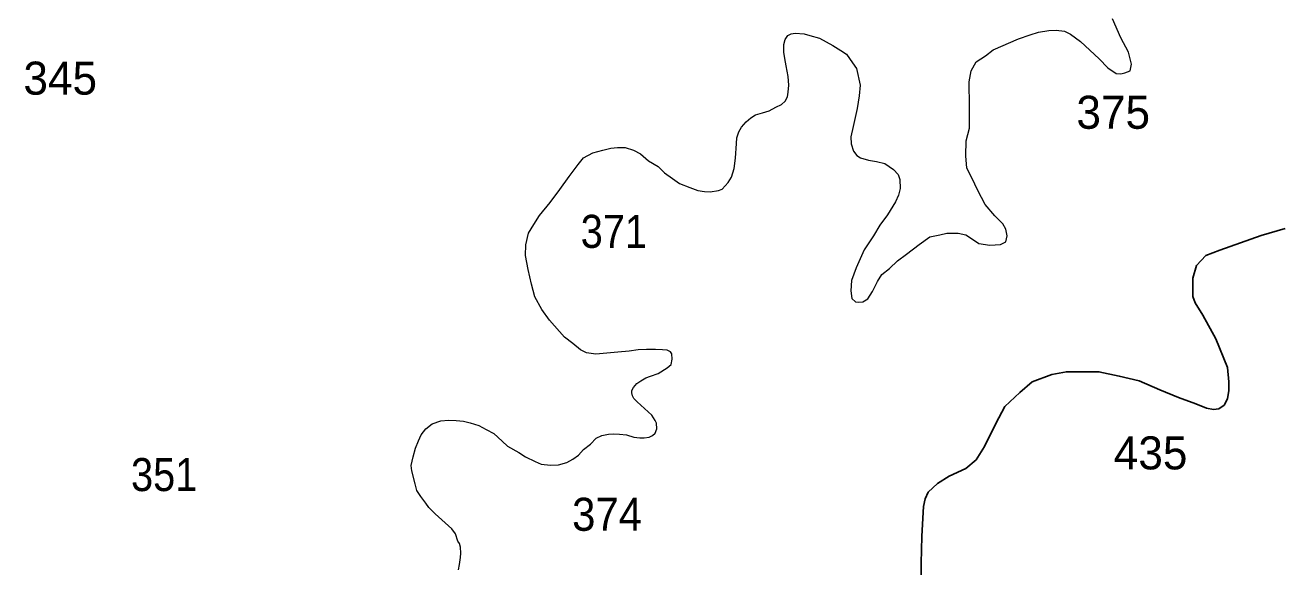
# Model space of a CAD drawing. Extents: x 445.4 to 500, y 8728.7 to 8784.
# Drawn here: x 472.87 to 478.95, y 8732.71 to 8735.33 of the extents above; entities that cross this region are included whole.
import ezdxf

# ---------------------------------------------------------------- set-up
doc = ezdxf.new("R2010")
doc.units = 0
doc.header["$LTSCALE"] = 0.064
doc.layers.add('1', color=7, linetype='Continuous', lineweight=25)
doc.layers.add('2', color=7, linetype='Continuous', lineweight=13)
doc.layers.add('21', color=7, linetype='Continuous')

msp = doc.modelspace()

# ---------------------------------------------------------------- linework, layer by layer
at = {"layer": '1'}
msp.add_lwpolyline([(477.215, 8732.6199), (477.215, 8732.7267), (477.2188, 8732.855), (477.2226, 8732.9449), (477.2263, 8733.0011), (477.2338, 8733.0386), (477.2489, 8733.0704), (477.2939, 8733.1116), (477.3502, 8733.1472), (477.4309, 8733.1847), (477.4813, 8733.2268), (477.5227, 8733.2914), (477.5771, 8733.4026), (477.6211, 8733.4853), (477.6937, 8733.5525), (477.7532, 8733.6042), (477.8491, 8733.6404), (477.919, 8733.6534), (477.9838, 8733.6534), (478.077, 8733.6534), (478.1754, 8733.6327), (478.2712, 8733.6094), (478.3723, 8733.5655), (478.4629, 8733.5293), (478.5469, 8733.4983), (478.5978, 8733.477), (478.632, 8733.4713), (478.6577, 8733.4741), (478.6834, 8733.4912), (478.7005, 8733.5225), (478.7062, 8733.5624), (478.7062, 8733.6051), (478.7005, 8733.6735), (478.6434, 8733.813), (478.5807, 8733.9269), (478.5436, 8733.9867), (478.5321, 8734.018), (478.5321, 8734.1063), (478.5493, 8734.169), (478.5949, 8734.2174), (478.6637, 8734.2418), (478.8634, 8734.313), (478.9804, 8734.3472)], dxfattribs=at)
at = {"layer": '2'}
for points in [[(477.5995, 8734.2694), (477.6263, 8734.2827), (477.6316, 8734.3121), (477.6263, 8734.3441), (477.6102, 8734.3708), (477.5728, 8734.4081), (477.5247, 8734.4642), (477.4899, 8734.5309), (477.4605, 8734.5922), (477.4365, 8734.6403), (477.4311, 8734.699), (477.4337, 8734.7725), (477.4498, 8734.8339), (477.4498, 8734.9379), (477.4471, 8735.058), (477.4578, 8735.1114), (477.4819, 8735.1541), (477.5273, 8735.1834), (477.5647, 8735.2128), (477.6866, 8735.2661), (477.7443, 8735.2861), (477.7844, 8735.2986), (477.8345, 8735.3061), (477.8696, 8735.3086), (477.9097, 8735.3036), (477.9397, 8735.2886), (477.9873, 8735.2536), (478.0325, 8735.2111), (478.0776, 8735.1685), (478.1202, 8735.126), (478.1603, 8735.0985), (478.1828, 8735.096), (478.2029, 8735.101), (478.2279, 8735.111), (478.2354, 8735.1435), (478.2204, 8735.2011), (478.1828, 8735.2711), (478.1427, 8735.3636)], [(475.5776, 8734.6899), (475.6227, 8734.7135), (475.6721, 8734.7264), (475.7107, 8734.7371), (475.7429, 8734.7392), (475.7795, 8734.7392), (475.8203, 8734.7264), (475.8546, 8734.7092), (475.8933, 8734.6749), (475.9405, 8734.6471), (475.9706, 8734.6171), (476.0092, 8734.5892), (476.0436, 8734.5656), (476.093, 8734.5463), (476.1316, 8734.5313), (476.1638, 8734.5271), (476.1917, 8734.5249), (476.2325, 8734.5313), (476.2497, 8734.5378), (476.2788, 8734.57), (476.296, 8734.5958), (476.3089, 8734.6386), (476.3153, 8734.6879), (476.3196, 8734.7586), (476.3212, 8734.7866), (476.3303, 8734.8151), (476.3433, 8734.8384), (476.3667, 8734.8644), (476.3888, 8734.8838), (476.4122, 8734.8981), (476.446, 8734.9084), (476.4784, 8734.9175), (476.5109, 8734.9344), (476.5382, 8734.9473), (476.5564, 8734.9642), (476.5668, 8734.9849), (476.5707, 8735.0083), (476.5733, 8735.042), (476.5694, 8735.0835), (476.5603, 8735.1348), (476.5538, 8735.1711), (476.5499, 8735.2023), (476.5486, 8735.2386), (476.5551, 8735.2632), (476.5681, 8735.2826), (476.585, 8735.2904), (476.6045, 8735.2943), (476.6473, 8735.2904), (476.6759, 8735.2826), (476.7214, 8735.2697), (476.7864, 8735.2334), (476.8253, 8735.21), (476.8526, 8735.1919), (476.8825, 8735.1504), (476.9007, 8735.1219), (476.9195, 8735.0418), (476.9138, 8734.9905), (476.9042, 8734.9293), (476.885, 8734.8414), (476.8735, 8734.7917), (476.8754, 8734.7572), (476.8869, 8734.7228), (476.9023, 8734.7018), (476.9214, 8734.6903), (476.9597, 8734.6788), (476.998, 8734.6712), (477.0383, 8734.6616), (477.0804, 8734.6337), (477.1034, 8734.6089), (477.1111, 8734.584), (477.113, 8734.542), (477.1053, 8734.5095), (477.09, 8734.477), (477.0517, 8734.4139), (477.0153, 8734.3642), (476.9846, 8734.3125), (476.9385, 8734.2444), (476.9002, 8734.1565), (476.8773, 8734.0953), (476.8734, 8734.0456), (476.8792, 8734.0092), (476.8964, 8733.992), (476.9136, 8733.9901), (476.9328, 8733.992), (476.9558, 8734.0073), (476.9788, 8734.0417), (477.0037, 8734.0915), (477.0247, 8734.124), (477.0611, 8734.1545), (477.0995, 8734.1909), (477.1435, 8734.2234), (477.2048, 8734.2693), (477.2573, 8734.3067), (477.3055, 8734.3174), (477.3402, 8734.3254), (477.3937, 8734.3254), (477.4311, 8734.3174), (477.4632, 8734.2961), (477.4953, 8734.2747), (477.5487, 8734.2667), (477.5995, 8734.2694)], [(474.9815, 8732.8035), (474.9768, 8732.8212), (474.9691, 8732.8336), (474.9565, 8732.8685), (474.9387, 8732.8926), (474.907, 8732.9218), (474.8587, 8732.9661), (474.8282, 8732.9966), (474.8142, 8733.0169), (474.7888, 8733.0498), (474.7697, 8733.079), (474.7609, 8733.1107), (474.7455, 8733.1737), (474.7429, 8733.1991), (474.7518, 8733.2422), (474.7633, 8733.2841), (474.7772, 8733.3196), (474.7912, 8733.3487), (474.8128, 8733.3779), (474.8446, 8733.4007), (474.8854, 8733.4165), (474.9236, 8733.419), (474.9604, 8733.4177), (474.996, 8733.4139), (475.0278, 8733.4063), (475.0697, 8733.3936), (475.1053, 8733.3746), (475.1434, 8733.3543), (475.184, 8733.3176), (475.2094, 8733.2935), (475.2641, 8733.263), (475.2971, 8733.2415), (475.3441, 8733.2186), (475.3721, 8733.206), (475.4178, 8733.2009), (475.4559, 8733.2022), (475.4972, 8733.2144), (475.5264, 8733.2296), (475.5544, 8733.2499), (475.5785, 8733.2765), (475.6115, 8733.3032), (475.6399, 8733.3316), (475.6666, 8733.3442), (475.6996, 8733.3519), (475.725, 8733.3531), (475.7517, 8733.3519), (475.786, 8733.3481), (475.8216, 8733.3366), (475.8508, 8733.3328), (475.8724, 8733.3328), (475.8966, 8733.3366), (475.9131, 8733.3455), (475.9258, 8733.3569), (475.9334, 8733.3772), (475.9321, 8733.4039), (475.9258, 8733.4178), (475.9093, 8733.4432), (475.8737, 8733.4749), (475.8381, 8733.5078), (475.8216, 8733.5243), (475.8155, 8733.5366), (475.8117, 8733.5518), (475.8117, 8733.5632), (475.8206, 8733.5772), (475.8371, 8733.5962), (475.8561, 8733.6102), (475.8803, 8733.6241), (475.9031, 8733.633), (475.94, 8733.6457), (475.984, 8733.6724), (476.0024, 8733.6895), (476.0085, 8733.714), (476.0061, 8733.7397), (476, 8733.7507), (475.984, 8733.7581), (475.9607, 8733.7605), (475.9276, 8733.7617), (475.8835, 8733.7617), (475.843, 8733.7605), (475.7989, 8733.7532), (475.7449, 8733.7483), (475.637, 8733.7385), (475.5917, 8733.7446), (475.5635, 8733.7605), (475.5267, 8733.7899), (475.485, 8733.8217), (475.4122, 8733.9042), (475.3757, 8733.9557), (475.3413, 8734.0157), (475.3263, 8734.0778), (475.3091, 8734.1486), (475.2962, 8734.2172), (475.2984, 8734.2686), (475.3112, 8734.3243), (475.337, 8734.3672), (475.3649, 8734.41), (475.4166, 8734.4735), (475.4638, 8734.5356), (475.5089, 8734.5999), (475.5518, 8734.6578), (475.5776, 8734.6899)], [(474.9713, 8732.6941), (474.9764, 8732.7198), (474.9816, 8732.7536), (474.9833, 8732.7746), (474.9815, 8732.8035)]]:
    msp.add_lwpolyline(points, dxfattribs=at)

# ---------------------------------------------------------------- texts
at = {"layer": '21'}
for s, p in [('345', (472.8623, 8734.9957)), ('375', (477.9677, 8734.8304)), ('435', (478.149, 8733.1807))]:
    msp.add_text(s, height=0.16, dxfattribs=at).set_placement(p)
for s, width, p in [('371', 0.9, (475.5644, 8734.2536)), ('351', 0.9, (473.384, 8733.0757)), ('374', 0.95, (475.5226, 8732.8833))]:
    msp.add_text(s, height=0.16, dxfattribs=dict(at, width=width)).set_placement(p)

doc.saveas('drawing.dxf')
